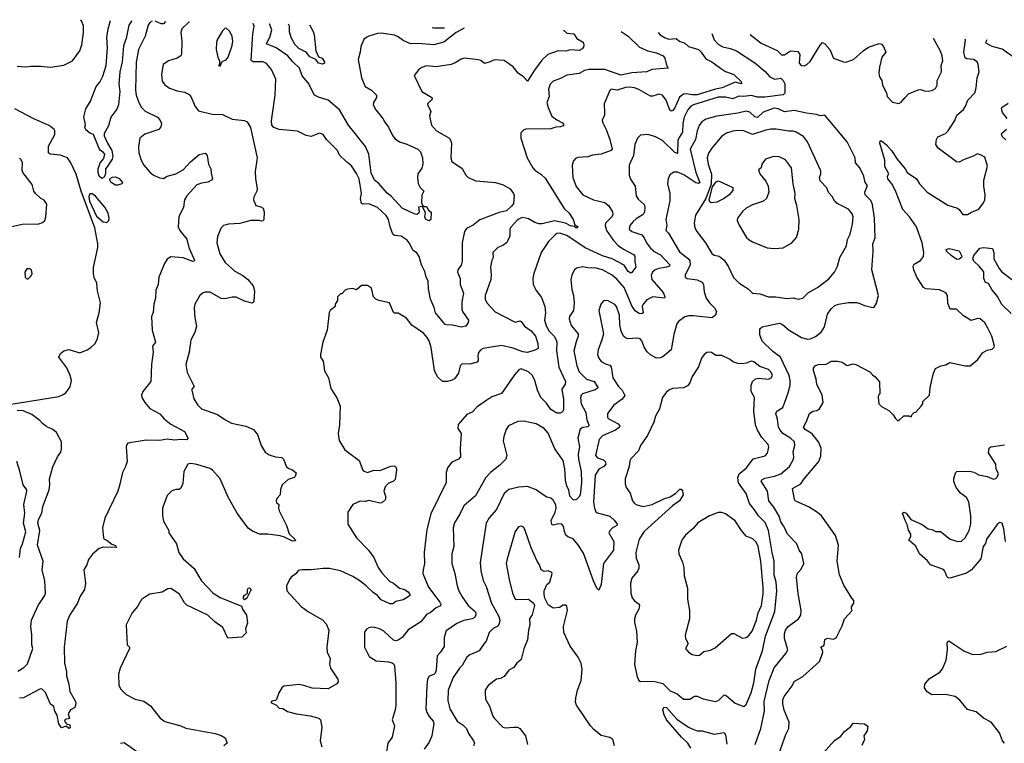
# Model space of a CAD drawing. Extents: x 1921360 to 2014538, y 768294 to 907744.
# Tile 411 of 412: x 2001036 to 2009043, y 900414 to 906299. Entities that reach past the tile are written whole.
import ezdxf

# ---------------------------------------------------------------- set-up
doc = ezdxf.new("R2010")
doc.units = 0

msp = doc.modelspace()

# ---------------------------------------------------------------- linework, layer by layer
at = {"layer": '0CON10XD'}
for points in [[(2001015, 905921.1), (2001084.4, 905915.6), (2001125, 905921.9), (2001205, 905922), (2001285, 905912), (2001395, 905930), (2001465.9, 905964.1), (2001523.8, 906045), (2001541.2, 906095), (2001554.2, 906195), (2001554.2, 906245), (2001540.8, 906285), (2001533.7, 906298.7)], [(2002113.6, 906286), (2002094.8, 906275.2), (2002081.2, 906255), (2002056, 906164), (2002002.7, 906055), (2001984.1, 905954.1), (2001978.2, 905725), (2001983.6, 905685), (2002004.3, 905625), (2002027.5, 905585), (2002055, 905556), (2002155.4, 905505.4), (2002176.2, 905485), (2002188.8, 905455), (2002183.9, 905426.1), (2002166.7, 905405), (2002053.2, 905366.8), (2002014, 905335), (2002001.4, 905265), (2002005.6, 905215), (2002024.4, 905155), (2002044.4, 905115), (2002095, 905058.1), (2002125, 905035.6), (2002175, 905012.2), (2002205, 905006.9), (2002235, 905026.5), (2002305, 905046.4), (2002365, 905077.8), (2002425, 905143.1), (2002495, 905202.5), (2002545, 905212.5), (2002560, 905195), (2002572, 905125), (2002591.2, 905085), (2002591.7, 905051.7), (2002602.5, 905005), (2002595, 904992.5), (2002565, 904976.2), (2002515, 904970.5), (2002475.4, 904954.6), (2002393.8, 904866.2), (2002375.4, 904834.6), (2002366.5, 904775), (2002330, 904695), (2002324.2, 904615), (2002338, 904585), (2002395.7, 904515), (2002412.5, 904445), (2002457.5, 904342.5), (2002455, 904334.2), (2002445, 904331.1), (2002365, 904362.7), (2002265, 904370), (2002235, 904350.8), (2002213.3, 904315), (2002168.2, 904205), (2002160.8, 904145), (2002141.7, 904098.3), (2002139.1, 904035), (2002127.3, 903985), (2002121.9, 903918.1), (2002107.5, 903885), (2002113.4, 903775), (2002139.2, 903675), (2002116, 903645), (2002121.8, 903595), (2002108.5, 903495), (2002103.1, 903355), (2002036.7, 903275), (2002025.7, 903245), (2002030, 903225), (2002052.5, 903185), (2002095, 903136.9), (2002175, 903093.6), (2002211.7, 903051.7), (2002265, 903009.4), (2002375, 902949.2), (2002406.4, 902893.6), (2002395, 902881.2), (2002345, 902886), (2002295, 902880.6), (2002235, 902886.7), (2002175, 902875.6), (2002065, 902880), (2001915, 902853.8), (2001906.2, 902845), (2001902.5, 902825), (2001908.6, 902705), (2001897.1, 902665), (2001871.9, 902615), (2001848.1, 902511.9), (2001832.5, 902465), (2001729.2, 902245), (2001710, 902165), (2001716.2, 902086.2), (2001723.3, 902075), (2001745, 902066.2), (2001784.2, 902034.2), (2001815, 902023.3), (2001822.5, 902007.5), (2001715, 902010), (2001682.3, 901997.7), (2001627.9, 901952.1), (2001595, 901908.8), (2001580.6, 901865), (2001558.1, 901825), (2001570.8, 901715), (2001562.5, 901665), (2001526, 901605), (2001505, 901552.5), (2001442.3, 901457.7), (2001423, 901407), (2001398, 901195), (2001400, 901065), (2001415.8, 900995.8), (2001416, 900964), (2001435.6, 900895), (2001444, 900834), (2001490, 900755), (2001493.3, 900735), (2001483.3, 900705), (2001450, 900685), (2001430, 900655), (2001440, 900615), (2001405, 900607.5), (2001400, 900595), (2001415, 900572.5), (2001443, 900563), (2001445, 900540), (2001435, 900533.3), (2001412.5, 900552.5), (2001375, 900538.8), (2001353.6, 900573.6), (2001341.5, 900641.5), (2001322.5, 900675), (2001312.5, 900712.5), (2001285, 900733.3), (2001245, 900826.7), (2001215, 900857.5), (2001200, 900855), (2001067.5, 900785), (2001035, 900780)], [(2001947.7, 906289.6), (2001945, 906287.9), (2001922, 906255), (2001901.1, 906145), (2001878.8, 906085), (2001868.2, 905955), (2001851.1, 905875), (2001841.1, 905775), (2001850.9, 905715), (2001839.1, 905605), (2001825, 905570), (2001777.1, 905505), (2001757.1, 905435), (2001723, 905373), (2001723.3, 905355), (2001749.5, 905295), (2001783.8, 905235), (2001794.3, 905185), (2001788, 905165), (2001746.9, 905103.1), (2001734, 905085), (2001732.5, 905045), (2001723, 905017), (2001705, 905007.1), (2001682.3, 905025), (2001672.5, 905055), (2001674.5, 905085), (2001689.4, 905135), (2001719.7, 905170.3), (2001728, 905205), (2001715, 905222.5), (2001693.6, 905233.6), (2001681.7, 905251.7), (2001635.5, 905365.5), (2001605, 905375.8), (2001574, 905404), (2001565.8, 905425), (2001570, 905445), (2001557.4, 905507.4), (2001573.9, 905575), (2001611.4, 905635), (2001658.8, 905755), (2001688.5, 905791.5), (2001711.3, 905838.7), (2001739.7, 905925), (2001750.4, 906070.4), (2001745.3, 906155), (2001755.3, 906225), (2001773.2, 906293.4)], [(2002415.6, 906279.3), (2002412.2, 906277.8), (2002355, 906223.8), (2002346.7, 906195), (2002353.5, 906125), (2002352, 906015), (2002345, 906003.8), (2002316.7, 905985), (2002245, 905964), (2002203.8, 905935), (2002189.2, 905855), (2002195, 905797.5), (2002215, 905768.8), (2002255, 905742.9), (2002315, 905721.4), (2002375, 905710), (2002415, 905690), (2002427.5, 905675), (2002461.9, 905591.9), (2002488.8, 905558.8), (2002601.1, 905531.1), (2002685, 905526.9), (2002765, 905490), (2002865, 905479.2), (2002885, 905468.8), (2002913.3, 905423.3), (2002966.9, 905175), (2002950, 905065), (2002952.6, 905007.4), (2002966.5, 904923.5), (2002964.4, 904905), (2002940, 904855), (2002938.1, 904835), (2002955, 904788.8), (2002997.5, 904777.5), (2003016.2, 904765), (2003024, 904735), (2003022.5, 904675), (2003016.4, 904663.6), (2003005, 904660), (2002985, 904666.2), (2002915, 904666.9), (2002825, 904640.5), (2002734.2, 904635.8), (2002692.5, 904625), (2002674.1, 904605.9), (2002643.8, 904535), (2002640, 904485), (2002662.9, 904395), (2002707.5, 904325), (2002785, 904253.1), (2002849.6, 904219.6), (2002887.6, 904187.6), (2002933.1, 904135), (2002946.5, 904095), (2002939.2, 904005), (2002925, 903993.1), (2002865, 904009.5), (2002795, 904043.3), (2002765, 904043.1), (2002705, 904027.8), (2002675, 904032.2), (2002585, 904083.8), (2002545, 904083.8), (2002522.5, 904075), (2002500, 904055), (2002461.2, 903985), (2002453.8, 903955), (2002460, 903875), (2002473.8, 903805), (2002460, 903755), (2002426.2, 903695), (2002414.2, 903595.8), (2002387.5, 903495), (2002398.3, 903428.3), (2002453.8, 903315), (2002436.7, 903295), (2002436, 903285), (2002451.2, 903215), (2002485, 903163.3), (2002515, 903133.8), (2002645, 903089.2), (2002705, 903047.1), (2002757.3, 903017.3), (2002875, 902993.1), (2002936.2, 902965), (2002970, 902925), (2003000.8, 902835), (2003033, 902783), (2003065, 902761.2), (2003115, 902743.8), (2003168.8, 902738.8), (2003180, 902725), (2003205, 902662.5), (2003225, 902647.5), (2003255, 902636.7), (2003283, 902613), (2003276.7, 902585), (2003267.5, 902575), (2003219.5, 902560.5), (2003170, 902515), (2003157, 902477), (2003153.8, 902435), (2003127.5, 902405), (2003122.5, 902385), (2003123, 902373), (2003142.5, 902355), (2003140, 902325), (2003145.9, 902305.9), (2003205.7, 902185), (2003227, 902117), (2003272.5, 902075), (2003278.3, 902061.7), (2003255, 902056.7), (2003190, 902090), (2003155, 902100.6), (2003055, 902114.4), (2002985, 902115.8), (2002928.8, 902138.8), (2002895, 902163.3), (2002805, 902284.4), (2002730.6, 902415), (2002665.4, 902565), (2002604.7, 902634.7), (2002585, 902649.4), (2002465, 902683.5), (2002425, 902688.6), (2002402.5, 902685), (2002371.2, 902625), (2002363, 902527), (2002345, 902490), (2002331.7, 902478.3), (2002305, 902477.5), (2002273, 902467), (2002235, 902430), (2002196.7, 902325), (2002196.7, 902265), (2002205, 902220), (2002247.5, 902145), (2002247.5, 902125), (2002310, 902035), (2002328.8, 901965), (2002365, 901913.8), (2002454.2, 901835), (2002484.6, 901784.6), (2002515, 901734.2), (2002608, 901635), (2002665, 901598.9), (2002838.8, 901528.8), (2002846.7, 901505), (2002881.2, 901455), (2002888.8, 901395), (2002872.5, 901345), (2002877, 901313), (2002843.6, 901276.4), (2002729.3, 901269.3), (2002686.7, 901355), (2002622.2, 901402.2), (2002565, 901456.9), (2002396.2, 901536.2), (2002377.1, 901557.1), (2002336.3, 901626.3), (2002265, 901672.5), (2002240.5, 901669.5), (2002195, 901642), (2002094.2, 901625.8), (2002057.5, 901605), (2002025, 901582.5), (2001994.1, 901525.9), (2001951.2, 901475), (2001901.7, 901378.3), (2001910, 901215), (2001930, 901195), (2001930, 901185), (2001853.3, 901025), (2001840, 900975), (2001843, 900883), (2001857.5, 900855), (2001901.2, 900811.2), (2001975, 900773.8), (2002045, 900756), (2002099.1, 900719.1), (2002177.9, 900617.9), (2002215, 900592.5), (2002345, 900557.3), (2002386.5, 900536.5), (2002625, 900493.3), (2002675, 900476.7), (2002707.7, 900457.7), (2002722.5, 900415), (2002696.4, 900393.6)], [(2002222.6, 906283.6), (2002205, 906265.5), (2002185, 906264.6), (2002137.1, 906285.4)], [(2005459.5, 906212.4), (2005485, 906189.2), (2005542.5, 906185), (2005566.7, 906145), (2005618.6, 906115), (2005624.4, 906095), (2005620.8, 906075), (2005609.1, 906060.9), (2005585, 906048.8), (2005515, 906052.9), (2005476.8, 906043.2), (2005415, 906045.6), (2005330.8, 906015), (2005281.3, 905968.7), (2005221.2, 905888.8), (2005165, 905800), (2005134, 905835), (2005088.8, 905865), (2005050, 905915), (2004975, 905966), (2004896.4, 905973.6), (2004855, 905953.3), (2004815, 905942.5), (2004785, 905966.7), (2004765, 905973.3), (2004655, 905985.7), (2004625, 905977.5), (2004577, 905947), (2004545, 905934.2), (2004423.9, 905916.1), (2004345, 905923.3), (2004305, 905910), (2004282.5, 905895), (2004243.3, 905845), (2004306.7, 905715), (2004386.7, 905665), (2004390, 905655), (2004385, 905647.5), (2004353.3, 905615), (2004355, 905600), (2004380, 905555), (2004368.8, 905515), (2004385, 905440), (2004425, 905393.8), (2004525, 905338), (2004535.8, 905325.8), (2004548, 905295), (2004542, 905175), (2004550, 905145), (2004635, 905087.5), (2004664.5, 905034.5), (2004682, 905015), (2004745, 904987.1), (2004905, 904974.5), (2004966.7, 904955), (2005024.2, 904924.2), (2005051.2, 904885), (2005058, 904865), (2005051.2, 904805), (2005035, 904781.2), (2004995, 904743.6), (2004935, 904729.5), (2004778, 904672), (2004723.4, 904626.6), (2004669.7, 904600.3), (2004654.3, 904575), (2004634.5, 904485), (2004635.5, 904335), (2004625, 904302), (2004599.3, 904265), (2004596.5, 904245), (2004618.2, 904195), (2004619.1, 904145), (2004645.6, 904074.4), (2004631.1, 904005), (2004631.5, 903945), (2004638.1, 903925), (2004686, 903855), (2004683.9, 903836.1), (2004665, 903807.5), (2004625, 903798.8), (2004555, 903815.8), (2004506.1, 903816.1), (2004495, 903821.2), (2004417.5, 903915), (2004407.6, 903957.6), (2004375.8, 904025.8), (2004360.5, 904110.5), (2004357.5, 904175), (2004341.2, 904205), (2004331.7, 904251.7), (2004304.2, 904304.2), (2004285, 904374), (2004265, 904402.9), (2004235, 904421.2), (2004204, 904485), (2004185.6, 904505.6), (2004138.3, 904538.3), (2004085, 904543.8), (2004070, 904555), (2004048.8, 904615), (2004036, 904675), (2004015, 904706.7), (2003945, 904772.5), (2003875, 904802.5), (2003825, 904798.1), (2003814.3, 904805), (2003806.7, 904845), (2003814.4, 904885), (2003795.5, 905005), (2003775, 905048.8), (2003735, 905110), (2003692.5, 905142.5), (2003637.6, 905197.6), (2003620, 905235), (2003531.2, 905325), (2003505, 905366), (2003475, 905376), (2003405, 905350), (2003365, 905357.5), (2003295, 905393.3), (2003145, 905406.7), (2003103, 905423), (2003085, 905440), (2003084, 905475), (2003114.4, 905685), (2003117.5, 905815), (2003084.4, 905895), (2003043.8, 905943.8), (2003015, 905956.4), (2002935, 905956.9), (2002917, 905967), (2002930.4, 906185), (2002941.5, 906245), (2002935, 906267.9)], [(2004651, 906230.2), (2004585, 906194), (2004485, 906117.1), (2004405, 906093.6), (2004275.8, 906104.2), (2004215, 906101.2), (2004155, 906128.2), (2004115, 906159.7), (2004085, 906173.9), (2003975, 906188.2), (2003945, 906186.9), (2003875, 906164), (2003853.3, 906155), (2003835, 906136.7), (2003809.5, 906080.5), (2003806, 906035), (2003788.6, 905975), (2003814.4, 905825), (2003845.7, 905755), (2003895.7, 905725.7), (2003937.5, 905685), (2003936.5, 905665), (2003913.1, 905625), (2003910.6, 905605), (2003933.1, 905565), (2003990, 905495), (2004004.4, 905465), (2004036, 905426), (2004067.4, 905357.4), (2004089.9, 905329.9), (2004125, 905305.5), (2004185, 905285.5), (2004274, 905245), (2004295.6, 905225), (2004312.5, 905175), (2004313.9, 905126.1), (2004305, 905092.5), (2004273.3, 905045), (2004270, 905015), (2004276.4, 904966.4), (2004292.5, 904935), (2004322.5, 904905), (2004307, 904873), (2004303, 904813), (2004311.7, 904791.7), (2004325, 904780), (2004345, 904780), (2004360.7, 904750.7), (2004382.7, 904732.7), (2004378.6, 904675), (2004365, 904662.5), (2004338.8, 904675), (2004331.2, 904695), (2004336.7, 904726.7), (2004318.3, 904768.3), (2004305, 904780), (2004280, 904775), (2004283.8, 904735), (2004278.1, 904721.9), (2004265, 904715.8), (2004245, 904718.9), (2004145, 904766.7), (2004060.6, 904860.6), (2004025, 904887.7), (2003957.2, 904967.2), (2003922.5, 904995), (2003895, 905054.4), (2003876.4, 905205), (2003848.2, 905268.2), (2003710.1, 905440.1), (2003636.6, 905565), (2003545, 905645.4), (2003465, 905668.1), (2003434.5, 905684.5), (2003380.6, 905785), (2003332.3, 905842.3), (2003310.5, 905905), (2003255, 905957.8), (2003217.5, 906005), (2003121.2, 906071.2), (2003042.8, 906102.8), (2003073.1, 906165), (2003085.4, 906215), (2003066.8, 906265)], [(2003391.8, 906257.9), (2003422.6, 906202.6), (2003430.6, 906175), (2003442.9, 906045), (2003466, 905996), (2003495.4, 905985.4), (2003515.8, 905955), (2003515.7, 905944.3), (2003497.7, 905937.7), (2003465.7, 905945.7), (2003443.8, 905973.8), (2003395, 905995.8), (2003365, 906034), (2003306, 906065), (2003275.6, 906095), (2003242.5, 906155), (2003230.6, 906200.6), (2003230, 906245), (2003220.6, 906261.6)], [(2002665, 905920), (2002681.7, 905958.3), (2002715, 905973.3), (2002732, 905995), (2002765, 906090), (2002769.4, 906125), (2002765, 906162.5), (2002745, 906202.5), (2002715, 906230), (2002705, 906227.5), (2002685, 906207.5), (2002645, 906140), (2002637.1, 906115), (2002634.4, 906055), (2002646.2, 905995), (2002660, 905965), (2002660, 905935), (2002652.5, 905925), (2002665, 905920)], [(2005926.4, 906202.1), (2005985, 906165.5), (2006075.9, 906075.9), (2006144.8, 906044.8), (2006215, 906028.5), (2006268.8, 906005), (2006281.2, 905985), (2006295, 905930), (2006310, 905905), (2006175.5, 905894.5), (2006135, 905873.8), (2006015, 905867.3), (2005925, 905848.8), (2005795, 905894.6), (2005665, 905893.6), (2005628.8, 905885), (2005585, 905860.5), (2005485, 905848.1), (2005435, 905820), (2005375, 905798.1), (2005350, 905775), (2005336.9, 905735), (2005341.9, 905675), (2005323.7, 905626.3), (2005334.3, 905585.7), (2005364.4, 905515), (2005403.3, 905483.3), (2005449.1, 905459.1), (2005460, 905445), (2005456.7, 905435), (2005435, 905427.5), (2005395, 905425.4), (2005355, 905410), (2005150.7, 905409.3), (2005135, 905402.5), (2005111.7, 905378.3), (2005110, 905335), (2005164.2, 905174.2), (2005208.8, 905095), (2005226, 905075), (2005275, 905043.3), (2005308.7, 905008.7), (2005462.6, 904762.6), (2005505, 904724.2), (2005535.8, 904675), (2005551.7, 904631.7), (2005576.7, 904615), (2005570, 904605), (2005560, 904605), (2005547.5, 904617.5), (2005515, 904621.5), (2005475.2, 904645.2), (2005385, 904661.7), (2005285, 904638.3), (2005258.3, 904638.3), (2005225, 904648.9), (2005175, 904678.8), (2005125, 904690.9), (2005085.7, 904675), (2005032.5, 904615), (2005021.4, 904595), (2005020.8, 904535), (2004996, 904485), (2004965, 904461.4), (2004924.4, 904445.6), (2004883.3, 904405), (2004886.7, 904365), (2004875.9, 904344.1), (2004864.3, 904285), (2004871.4, 904225), (2004868.6, 904185), (2004821.9, 904055), (2004821.9, 904025), (2004835, 903996.2), (2004903.1, 903923.1), (2005065, 903838.5), (2005105, 903848.5), (2005115, 903845.6), (2005142.5, 903805), (2005195, 903767.3), (2005229.7, 903725), (2005250, 903665), (2005253.3, 903625), (2005225, 903610), (2005166.5, 903593.5), (2005127, 903597), (2005048.7, 903628.7), (2004955, 903649.1), (2004804.7, 903625.3), (2004785, 903613.1), (2004768, 903592), (2004762, 903568), (2004763.5, 903526.5), (2004756.4, 903513.6), (2004696.1, 903496.1), (2004635, 903500), (2004617.5, 903485), (2004603.1, 903425), (2004572.4, 903377.6), (2004553.7, 903366.3), (2004513.7, 903356.3), (2004475, 903356.7), (2004434.5, 903395), (2004409.1, 903445), (2004381.7, 903631.7), (2004365, 903686.7), (2004349.2, 903715), (2004319.3, 903749.3), (2004223.8, 903815), (2004180.6, 903870.6), (2004115, 903911.2), (2004085, 903910.8), (2004075, 903916.2), (2004042.5, 903995), (2003956, 904016), (2003932.5, 904025), (2003913.8, 904045), (2003896.1, 904116.1), (2003865, 904137.5), (2003815, 904136.7), (2003775, 904102.5), (2003745, 904112.5), (2003703, 904107), (2003681.7, 904098.3), (2003655, 904070), (2003645, 904070), (2003620, 904045), (2003620, 904015), (2003600, 903985), (2003600, 903965), (2003560, 903935), (2003553, 903917), (2003537.5, 903775), (2003500, 903675), (2003482.5, 903575), (2003482.5, 903555), (2003503, 903523), (2003513.6, 903443.6), (2003546.4, 903386.4), (2003565, 903300), (2003615, 903222.5), (2003641.2, 903155), (2003635.8, 903004.2), (2003624.4, 902934.4), (2003635, 902877.5), (2003680.2, 902800.2), (2003796.7, 902715), (2003826.4, 902636.4), (2003836.1, 902626.1), (2003863.6, 902616.4), (2003915, 902634), (2003965, 902632), (2004053, 902667), (2004085, 902670), (2004097, 902657), (2004100, 902635), (2004089.5, 902560.5), (2004075, 902546.2), (2004033.2, 902526.8), (2004009.1, 902500.9), (2003998, 902465), (2004012, 902425), (2004011.2, 902405), (2004006.9, 902393.1), (2003981.2, 902368.8), (2003965, 902365.8), (2003875, 902388), (2003845, 902381.2), (2003805, 902384.3), (2003743.8, 902355), (2003703.9, 902293.9), (2003704.2, 902195), (2003774.7, 902084.7), (2003871.1, 901985), (2003914.5, 901924.5), (2003951.9, 901845), (2003980.6, 901800.6), (2004045, 901730.8), (2004075, 901715.7), (2004125, 901675.5), (2004165, 901665.3), (2004195.7, 901645.7), (2004208.9, 901625), (2004208.6, 901615), (2004196, 901605), (2004155, 901580.8), (2004095, 901566.2), (2004070.5, 901549.5), (2004045, 901548.6), (2003975, 901581.5), (2003945.7, 901615.7), (2003909.9, 901639.9), (2003853.3, 901695), (2003800.8, 901735), (2003745, 901769.5), (2003644.5, 901815.5), (2003555, 901834.5), (2003505, 901835.5), (2003405, 901824.5), (2003334.2, 901825.8), (2003301.7, 901818.3), (2003283.3, 901795), (2003243.3, 901765), (2003230, 901745), (2003206.7, 901695), (2003208.8, 901655), (2003325, 901525.8), (2003383.8, 901483.8), (2003498.3, 901418.3), (2003529.2, 901385), (2003550, 901335), (2003534.3, 901195.7), (2003535.8, 901155.8), (2003560, 901105), (2003556.4, 901056.4), (2003563.8, 901025), (2003624, 900935), (2003625.8, 900915), (2003615, 900896.7), (2003545, 900856.2), (2003415, 900861.4), (2003347.5, 900885), (2003305, 900891.4), (2003185, 900878.8), (2003167.5, 900865), (2003142.5, 900825), (2003125, 900770), (2003117, 900763), (2003085, 900756.7), (2003077.5, 900745), (2003123.3, 900723.3), (2003145, 900700), (2003175.9, 900695.9), (2003213, 900673), (2003287.3, 900652.7), (2003398.3, 900638.3), (2003467.7, 900617.7), (2003483.3, 900605), (2003493.8, 900545), (2003480, 900435), (2003493.3, 900385)], [(2006227.1, 906195.5), (2006245, 906175.6), (2006285, 906150.9), (2006315, 906141.2), (2006375, 906144.5), (2006405, 906121.2), (2006441.8, 906111.8), (2006475, 906080.8), (2006555, 906056.1), (2006578.5, 906035), (2006615, 905979.5), (2006665, 905956.2), (2006734.7, 905904.7), (2006775, 905876.7), (2006843.3, 905853.3), (2006903.8, 905795), (2006905, 905777.5), (2006855, 905790.4), (2006749.4, 905745), (2006695, 905734.2), (2006545, 905688.5), (2006505, 905686.5), (2006455, 905696.5), (2006435, 905693.1), (2006402.2, 905667.7), (2006365, 905582.9), (2006345, 905557.1), (2006335, 905554.2), (2006322.3, 905562.3), (2006293.1, 905645), (2006264.2, 905685), (2006235, 905692.2), (2006185, 905675.5), (2006165, 905675.5), (2006070.9, 905730.9), (2006035, 905744.5), (2005995, 905750), (2005962.6, 905747.4), (2005895, 905725.6), (2005846.2, 905733.8), (2005835, 905723.3), (2005790, 905615), (2005791.7, 905538.3), (2005790.5, 905519.5), (2005774, 905485), (2005774.2, 905465), (2005806.4, 905405), (2005836.4, 905325), (2005854.3, 905245), (2005846, 905234), (2005765, 905206.4), (2005695, 905196.9), (2005655, 905182.9), (2005575, 905178), (2005555, 905170), (2005538.8, 905151.2), (2005528.6, 905115), (2005533.1, 905015), (2005561.4, 904941.4), (2005614.7, 904874.7), (2005702.6, 904832.6), (2005795, 904811.1), (2005826, 904786), (2005855.6, 904735), (2005858.9, 904715), (2005851.9, 904695), (2005801.1, 904645), (2005796.7, 904625), (2005807.9, 904585), (2005865, 904503.8), (2005902.5, 904462.5), (2005945, 904431.8), (2006028, 904388), (2006039.4, 904375), (2006037.8, 904335), (2006045.9, 904285), (2006015, 904242), (2006005, 904237.5), (2005985, 904251.4), (2005951.7, 904301.7), (2005854.8, 904354.8), (2005775, 904379.2), (2005635, 904443.4), (2005485, 904544), (2005427.9, 904562.1), (2005405, 904560), (2005389.8, 904550.2), (2005336.3, 904493.7), (2005275.6, 904405), (2005216.9, 904235), (2005209.4, 904195), (2005212.5, 904145), (2005235.5, 904095.5), (2005280.3, 904040.3), (2005305.6, 903965), (2005311.9, 903915), (2005304.4, 903855), (2005318.2, 903808.2), (2005340.5, 903765), (2005382.5, 903725), (2005398.8, 903695), (2005403.8, 903675), (2005400.3, 903605), (2005421.7, 903471.7), (2005474.4, 903355), (2005471.4, 903335), (2005444.6, 903295), (2005459.3, 903209.3), (2005457.5, 903125), (2005451.2, 903108.8), (2005431.3, 903098.7), (2005405, 903099.5), (2005355, 903127.5), (2005319.4, 903179.4), (2005272.9, 903225), (2005247.2, 903287.2), (2005225, 903365.8), (2005205, 903405.7), (2005175, 903434.4), (2005115, 903460.6), (2005095, 903450), (2005060.7, 903409.3), (2004955, 903260), (2004875, 903232), (2004835, 903204), (2004755, 903151.2), (2004715, 903106.2), (2004671.2, 903088.8), (2004603, 903007), (2004600, 902975), (2004626.4, 902933.6), (2004617.3, 902812.7), (2004622, 902745), (2004604.2, 902725.8), (2004549.7, 902700.3), (2004516, 902655), (2004504, 902615), (2004504.2, 902535), (2004380.6, 902279.4), (2004347, 902153), (2004324, 901965), (2004327.1, 901875), (2004315.7, 901825), (2004315.6, 901795), (2004360.9, 901685), (2004453, 901563), (2004461.9, 901545), (2004457.5, 901532.5), (2004423.3, 901516.7), (2004375, 901475.7), (2004347, 901463), (2004297.1, 901402.9), (2004194.5, 901335.5), (2004146.6, 901273.4), (2004115, 901252), (2004095, 901248), (2004075, 901252), (2003996.2, 901325), (2003962.5, 901345), (2003925, 901356.2), (2003895, 901358.8), (2003875, 901353.3), (2003855, 901342.5), (2003841.2, 901318.8), (2003841.2, 901195), (2003878.8, 901118.8), (2003935, 901084.2), (2004036.1, 901076.1), (2004065, 901067.5), (2004078.3, 901058.3), (2004083.8, 901043.8), (2004094.2, 900905), (2004095.7, 900725), (2004090, 900685), (2004064.3, 900605), (2004084.2, 900555), (2004064, 900465), (2004030.8, 900415), (2004018, 900345)], [(2006664.6, 906185.9), (2006684.4, 906135), (2006718.1, 906098.1), (2006755, 906078.5), (2006815, 906065.4), (2006866, 906045), (2007015, 905948.5), (2007097.2, 905877.2), (2007135.6, 905835), (2007175.5, 905814.5), (2007225, 905823.1), (2007245, 905803.1), (2007257.5, 905777.5), (2007259.1, 905749.1), (2007257.5, 905702.5), (2007245, 905688.5), (2007095, 905669.1), (2007035, 905669.6), (2006985, 905682.9), (2006925, 905674.1), (2006885, 905676.4), (2006835, 905655.3), (2006775, 905669.8), (2006715, 905668.6), (2006515, 905606.9), (2006493.6, 905595), (2006469.3, 905565), (2006439.2, 905505), (2006429.7, 905455), (2006427.5, 905385), (2006398.3, 905341.7), (2006388.6, 905315), (2006385, 905210), (2006365, 905218.5), (2006264.3, 905315), (2006207, 905347), (2006145.8, 905364.2), (2006085, 905360), (2006059.2, 905335), (2006037.5, 905285), (2006026.3, 905193.7), (2005991.9, 905115), (2005991.9, 905035), (2006002.6, 905002.6), (2006041.9, 904945), (2006049.4, 904865), (2006065, 904840), (2006114.3, 904795), (2006121.1, 904775), (2006116.2, 904735), (2006105.5, 904715), (2006049.9, 904680.1), (2006022.5, 904655), (2005997.8, 904625), (2005991.9, 904595), (2006013.8, 904575), (2006095, 904548.9), (2006113.5, 904525), (2006133, 904483), (2006165, 904441.1), (2006202.1, 904412.1), (2006247.8, 904387.8), (2006324.2, 904305), (2006320, 904295), (2006295, 904285.5), (2006235, 904276.1), (2006205, 904264.5), (2006182.2, 904245), (2006170.2, 904219.8), (2006176.4, 904185), (2006270, 904080), (2006283.6, 904046.4), (2006280, 904035), (2006185, 904045.7), (2006135, 904020), (2006105.8, 903985), (2006098.1, 903965), (2006105.7, 903914.3), (2006095, 903907.5), (2006075, 903909.1), (2006045, 903927.9), (2006016.2, 903965), (2005950.4, 904120.4), (2005895.4, 904185), (2005855, 904220), (2005775, 904264.7), (2005725, 904276.8), (2005655, 904280), (2005615, 904288.6), (2005565, 904278.8), (2005548.8, 904265), (2005526.2, 904225), (2005519.2, 904185), (2005525.6, 904105), (2005539.5, 904055), (2005545.6, 903995), (2005538.6, 903935), (2005508.1, 903885), (2005503.5, 903865), (2005521.4, 903811.4), (2005576.7, 903745), (2005578.5, 903725), (2005561.1, 903678.9), (2005542.1, 903605), (2005567.3, 903485), (2005585.4, 903435), (2005645, 903374.6), (2005707.8, 903355), (2005741.1, 903305), (2005715, 903288.1), (2005614, 903255), (2005601.9, 903245), (2005596.4, 903225), (2005601.8, 903175), (2005639.6, 903105), (2005649.1, 903045), (2005665.5, 903004.5), (2005664.2, 902995), (2005655, 902988.9), (2005615, 902981.5), (2005595, 902967.5), (2005576, 902895), (2005589.2, 902825), (2005578.3, 902765), (2005579.3, 902725), (2005602.5, 902625), (2005604.2, 902535), (2005593.1, 902435), (2005583.5, 902415), (2005565, 902397.8), (2005545, 902392.5), (2005535, 902397.1), (2005509.5, 902425), (2005502.2, 902475), (2005485.3, 902505.3), (2005475.3, 902555), (2005469.7, 902645), (2005455.7, 902715), (2005388.4, 902808.4), (2005335, 902935.6), (2005300, 902975), (2005235, 903010.8), (2005134.5, 903034.5), (2005088.3, 903031.7), (2005010.8, 902995), (2004992.8, 902967.2), (2004972, 902908), (2004967.1, 902875), (2004997.5, 902755), (2004990, 902725), (2004941.2, 902675), (2004865, 902615.8), (2004827.1, 902575), (2004743, 902427), (2004648, 902345), (2004616.1, 902276.1), (2004573.1, 902206.9), (2004560.5, 902165), (2004566.7, 902015), (2004551.5, 901955), (2004548.9, 901875), (2004575.6, 901795), (2004592.5, 901695), (2004605.8, 901655), (2004632.9, 901605), (2004682.1, 901535), (2004739.6, 901485), (2004746.2, 901475), (2004746.7, 901455), (2004735, 901437.1), (2004714.7, 901425.3), (2004647.4, 901412.6), (2004591.1, 901388.9), (2004505, 901330), (2004487.1, 901275), (2004488.3, 901201.7), (2004458.6, 901155), (2004430.4, 901125), (2004422.2, 901007.8), (2004415.4, 900984.6), (2004405, 900973.8), (2004365, 900960), (2004353.3, 900936.7), (2004345.6, 900885), (2004340.9, 900750.9), (2004339.4, 900695), (2004345.6, 900665), (2004365, 900630.8), (2004398.6, 900595), (2004404.4, 900575), (2004387.1, 900475), (2004365, 900423.3), (2004324, 900365)], [(2004391.2, 906235.9), (2004405, 906232.5), (2004491.3, 906233.7)], [(2006975.7, 906179.1), (2007065, 906106.5), (2007195, 906047.8), (2007232.6, 906012.6), (2007255, 906012.7), (2007305, 906044.2), (2007365, 906041.2), (2007380, 906015), (2007374.4, 905944.4), (2007392.5, 905925), (2007415, 905924.3), (2007438, 905935), (2007465, 905959.2), (2007545, 906091.2), (2007565, 906113.8), (2007585, 906102.5), (2007624.4, 906055), (2007655.5, 905985.5), (2007735, 905955.6), (2007755, 905953.3), (2007816, 905974), (2007895, 906044.2), (2007940, 906075), (2008025, 906106.2), (2008045, 906100), (2008060.7, 906080.7), (2008078.8, 906035), (2008048, 905995), (2008027.3, 905912.7), (2008022.5, 905865), (2008029.2, 905835), (2008046.2, 905805), (2008052.5, 905765), (2008084, 905705), (2008090, 905675), (2008135, 905628), (2008185, 905618), (2008205, 905626.7), (2008236.2, 905665), (2008264.3, 905695.7), (2008341.7, 905728.3), (2008365, 905730.8), (2008395, 905720), (2008425, 905718), (2008455, 905724), (2008485, 905740), (2008496.2, 905765), (2008496.7, 905805), (2008532.5, 905875), (2008530, 905925), (2008542.5, 905965), (2008539.2, 906005), (2008525, 906042.5), (2008466.4, 906146.3)], [(2008104, 905045), (2008070.6, 905105), (2008071.2, 905155), (2008030, 905295), (2008035, 905312.5), (2008045, 905312.5), (2008085, 905281.2), (2008125, 905236), (2008173.3, 905163.3), (2008238.1, 905085), (2008254.3, 905055), (2008329.2, 905005), (2008354.4, 904964.4), (2008415, 904896.9), (2008585, 904790.8), (2008662.5, 904765), (2008676.7, 904755), (2008705, 904713.3), (2008745, 904713.8), (2008775.7, 904734.3), (2008835, 904758.8), (2008875, 904808), (2008885, 904832.5), (2008888.1, 904875), (2008876.9, 904945), (2008876.9, 904995), (2008907.8, 905107.8), (2008885, 905180), (2008855.7, 905195.7), (2008825, 905208.8), (2008785, 905186), (2008717, 905163), (2008675, 905140), (2008655, 905142), (2008505, 905253.3), (2008486.7, 905285), (2008491.2, 905325), (2008503.3, 905345), (2008565, 905374), (2008585.6, 905394.4), (2008640, 905480), (2008656.7, 905523.3), (2008710.5, 905569.5), (2008728.2, 905595), (2008746.9, 905645), (2008804.2, 905705), (2008815.8, 905745), (2008822, 905825), (2008838.8, 905875), (2008832, 905935), (2008823.8, 905955), (2008792.5, 905975), (2008739.1, 905979.1), (2008725, 905989.2), (2008714.7, 906035), (2008726.8, 906135), (2008726.4, 906140.6)], [(2009119.5, 905995), (2009025, 906060.3), (2008945, 906082), (2008898.6, 906105), (2008894.2, 906115), (2008902.7, 906136.7)], [(2009067.5, 905495), (2009029.2, 905545), (2009020, 905575), (2009023.3, 905585), (2009075, 905620)], [(2000965, 903171.1), (2001355, 903234.6), (2001390.5, 903249.5), (2001410, 903265), (2001445, 903312), (2001457.1, 903365), (2001446.4, 903406.4), (2001418.3, 903468.3), (2001354.4, 903554.4), (2001368.5, 903585), (2001395, 903606.7), (2001435, 903616.9), (2001525, 903590.6), (2001585, 903614.3), (2001615, 903632.5), (2001648.6, 903665), (2001668.1, 903705), (2001678.8, 903755), (2001660.8, 903835), (2001682.5, 903915), (2001692.7, 903995), (2001667.5, 904095), (2001662.7, 904155), (2001641.5, 904201.5), (2001635.5, 904235), (2001637.2, 904282.8), (2001670.5, 904445), (2001670, 904475), (2001645.8, 904605.8), (2001536.8, 904905), (2001495, 905042), (2001451.1, 905135), (2001423.3, 905175), (2001365.9, 905195.9), (2001282.5, 905205), (2001270.8, 905215), (2001269.7, 905270.3), (2001320.8, 905365), (2001321.2, 905395), (2001315, 905406.7), (2001275, 905439.2), (2001155, 905490.9), (2000995, 905574.5)], [(2007016.1, 900405), (2007062.1, 900535), (2007092.7, 900675), (2007091.3, 900755), (2007132.1, 900925), (2007173, 901027), (2007266.7, 901145), (2007281.5, 901175), (2007256.7, 901265), (2007254.4, 901305), (2007262.7, 901335), (2007285, 901363.1), (2007369.2, 901425), (2007388.6, 901455), (2007390, 901495), (2007366.6, 901633.4), (2007352.9, 901765), (2007361.7, 901798.3), (2007390.5, 901829.5), (2007412.5, 901875), (2007396.2, 901955), (2007375.8, 901985.8), (2007356.9, 902036.9), (2007280, 902115), (2007252.9, 902175), (2007226.9, 902215), (2007212, 902262), (2007168.8, 902335), (2007127.1, 902385), (2007117.6, 902465), (2007065.5, 902545), (2007072.4, 902557.6), (2007095, 902570.6), (2007173.7, 902586.3), (2007225.6, 902605), (2007295.6, 902665), (2007328.1, 902725), (2007331.9, 902745), (2007327.1, 902785), (2007340.8, 902835), (2007335.7, 902865), (2007305.7, 902895), (2007243.1, 902933.1), (2007220.1, 902960.1), (2007208, 902985), (2007199.7, 903049.7), (2007186.4, 903095), (2007194.1, 903115.9), (2007242.2, 903145), (2007257.1, 903187.1), (2007283.9, 903256.1), (2007300.9, 903325), (2007301.8, 903365), (2007294.6, 903405), (2007223.8, 903555), (2007160.7, 903600.7), (2007073.9, 903685), (2007053.8, 903735), (2007055, 903785.8), (2007075, 903799.6), (2007215, 903830), (2007239.2, 903819.2), (2007295, 903774.7), (2007395, 903714.5), (2007441.7, 903701.7), (2007466, 903704), (2007508.6, 903721.4), (2007555, 903758), (2007580.3, 903799.7), (2007604.8, 903905.2), (2007635, 903946.5), (2007665, 903973.8), (2007693.7, 903986.4), (2007775, 903999.6), (2007845, 903999.5), (2007868.8, 903991.2), (2007905, 903974.4), (2007973, 903957), (2007985, 903960), (2008005, 903992.5), (2008020, 904055), (2007966.2, 904265), (2007978, 904415), (2007974.2, 904475), (2007992, 904525), (2007988.6, 904685), (2007971.5, 904795), (2007957.2, 904827.2), (2007911.1, 904875), (2007910, 904895), (2007930.5, 904950.5), (2007912.2, 904975), (2007900.8, 905025), (2007869.5, 905095), (2007832.9, 905135), (2007829.5, 905175), (2007766.2, 905305), (2007585, 905522.5), (2007545, 905516), (2007515, 905526.9), (2007435, 905537.3), (2007335, 905560), (2007255, 905549.1), (2007205, 905573.8), (2007170.5, 905579.5), (2007082.4, 905547.6), (2007035, 905504.6), (2007015, 905508.5), (2006975, 905547.1), (2006945, 905553.8), (2006875, 905537.2), (2006705.3, 905514.7), (2006615, 905489.5), (2006582.4, 905467.6), (2006561.9, 905438.1), (2006545.4, 905395), (2006531.1, 905325), (2006489.2, 905245), (2006534.8, 905054.8), (2006566.7, 904975), (2006555, 904967.8), (2006535, 904972.3), (2006436.5, 905036.5), (2006385, 905058.5), (2006355, 905058.6), (2006323.6, 905036.4), (2006309.2, 905005), (2006303.2, 904963.2), (2006323.1, 904885), (2006321.8, 904825), (2006291.9, 904675), (2006298.5, 904625), (2006290, 904585), (2006312.2, 904562.2), (2006401.9, 904411.9), (2006474.5, 904355), (2006486.6, 904336.6), (2006487.2, 904302.8), (2006447.1, 904225), (2006446.7, 904205), (2006463.9, 904193.9), (2006545, 904184.4), (2006586.9, 904165), (2006597.8, 904145), (2006601.1, 904085), (2006618.1, 904035), (2006645.8, 903995), (2006686.4, 903956.4), (2006703.8, 903925), (2006693.8, 903895), (2006665.5, 903874.5), (2006515, 903889.7), (2006475, 903889.6), (2006445, 903882.2), (2006393.8, 903845), (2006380, 903825), (2006355, 903737.5), (2006332.9, 903615), (2006265, 903557.5), (2006245, 903547.5), (2006215, 903545.8), (2006165, 903574), (2006138.3, 903598.3), (2006114, 903635), (2006095, 903687.5), (2006082.3, 903702.3), (2006055, 903709.2), (2005985, 903704.2), (2005965, 903709.2), (2005945, 903724.2), (2005927.5, 903765), (2005917.2, 903817.2), (2005913.3, 903895), (2005890, 903965), (2005875, 903981.4), (2005815, 904014), (2005785, 904012), (2005760.8, 903985), (2005746.9, 903935), (2005783.1, 903745), (2005771.1, 903695), (2005739.4, 903615), (2005734.5, 903575.5), (2005745, 903546.2), (2005765, 903518.8), (2005798.9, 903498.9), (2005835, 903488), (2005846.7, 903476.7), (2005858.5, 903385), (2005905, 903316.7), (2005935.5, 903285), (2005957.3, 903242.7), (2005936.2, 903213.8), (2005867.4, 903162.6), (2005816.7, 903095), (2005816, 903065), (2005821.2, 903055), (2005903.3, 903013.3), (2005915.5, 902995.5), (2005913.1, 902985), (2005880.1, 902959.9), (2005774.2, 902915), (2005748.5, 902885), (2005718.9, 902755), (2005735, 902736.7), (2005785, 902719.5), (2005798.2, 902705), (2005801.8, 902685), (2005785.7, 902665), (2005745, 902642.5), (2005716, 902595), (2005703.2, 902375), (2005711.2, 902325), (2005725, 902291.9), (2005835, 902260.4), (2005873.3, 902225), (2005893.8, 902195), (2005893.3, 902185), (2005855, 902164.2), (2005831.2, 902138.8), (2005828.1, 902125), (2005866.7, 902055), (2005865.9, 901985), (2005784.3, 901875), (2005763.8, 901706.2), (2005745, 901660), (2005730, 901675), (2005701.4, 901735), (2005619.8, 901959.8), (2005575, 902031.2), (2005537, 902077), (2005492.9, 902092.9), (2005477.2, 902107.2), (2005465.5, 902135.5), (2005458.3, 902178.3), (2005446, 902195), (2005415, 902199.5), (2005375, 902188), (2005363.3, 902193.3), (2005358.9, 902225), (2005390.5, 902295), (2005398.5, 902325), (2005395, 902353.3), (2005375, 902391.2), (2005355, 902406.7), (2005322.5, 902415), (2005293.3, 902435), (2005235.5, 902475.5), (2005165, 902503.3), (2005095, 902496.7), (2005015, 902476.9), (2004975, 902445.8), (2004914, 902316), (2004855, 902247.5), (2004829.4, 902205), (2004779.4, 901885), (2004785.5, 901815.5), (2004805, 901736.7), (2004828.1, 901688.1), (2004871.5, 901555), (2004931.6, 901445), (2004939.3, 901415), (2004934.7, 901385.3), (2004925, 901367.1), (2004885, 901348.6), (2004853.3, 901315), (2004828.6, 901245), (2004814.2, 901225), (2004771.8, 901165), (2004695.3, 901134.7), (2004673.3, 901115), (2004635, 901047.5), (2004611.9, 901025), (2004561.5, 900948.5), (2004519.5, 900845), (2004518.3, 900758.3), (2004534.7, 900694.7), (2004594.4, 900595), (2004642.4, 900562.4), (2004668.6, 900535), (2004685.6, 900495), (2004727.1, 900435), (2004734.4, 900415), (2004726.9, 900393.1)], [(2007366.1, 904026.1), (2007405, 904034), (2007450.9, 904079.1), (2007525, 904120), (2007615, 904190), (2007662.5, 904245), (2007685.6, 904295), (2007704.6, 904365.4), (2007760.5, 904459.5), (2007769.3, 904510.7), (2007790, 904555), (2007808.5, 904635), (2007813.6, 904695), (2007805, 904720.8), (2007775, 904756.7), (2007685, 904804.3), (2007663.3, 904823.3), (2007645, 904857.5), (2007614.3, 904894.3), (2007600.3, 904930.3), (2007545, 904988.8), (2007539.2, 905015), (2007551.2, 905045), (2007550.5, 905070.5), (2007442.2, 905305), (2007409.3, 905349.3), (2007345, 905387.8), (2007325, 905393.5), (2007291.7, 905391.7), (2007187.3, 905407.3), (2007145, 905407.5), (2007105, 905401.5), (2006995, 905365.4), (2006925, 905395.4), (2006875, 905398.9), (2006835, 905392.7), (2006784.1, 905375.9), (2006742.1, 905347.9), (2006664.5, 905255), (2006637.8, 905212.2), (2006625.5, 905174.5), (2006633.6, 905125), (2006661.9, 905041.9), (2006658.7, 904961.3), (2006614.6, 904845), (2006530.9, 904709.1), (2006522, 904645), (2006525.8, 904605), (2006541.4, 904575), (2006612.5, 904485), (2006665, 904396.2), (2006685, 904384.3), (2006725, 904375.6), (2006765, 904342.5), (2006797.5, 904295), (2006842.1, 904202.1), (2006885, 904158.8), (2006959.1, 904109.1), (2006995, 904073.8), (2007055, 904070), (2007125, 904044), (2007185, 904046), (2007275, 904031.4), (2007325, 904038), (2007366.1, 904026.1)], [(2009055, 905320.9), (2009029.5, 905345), (2009019.5, 905365), (2009023.3, 905375), (2009061, 905409)], [(2000915, 904602.7), (2001055, 904634.6), (2001191.4, 904638.6), (2001220.9, 904649.1), (2001239.2, 904665), (2001247.5, 904695), (2001257.7, 904797.7), (2001235, 904830), (2001205, 904846), (2001165, 904886), (2001151.9, 904905), (2001137.4, 904957.4), (2001061.4, 905055), (2001054.4, 905075), (2001057.5, 905135), (2001048.3, 905158.3), (2001035, 905172.5)], [(2007175, 904438), (2007245, 904444), (2007316.7, 904485), (2007352.7, 904527.3), (2007371.4, 904595), (2007374.4, 904675), (2007357.2, 904787.2), (2007341.1, 904845), (2007342.1, 904885), (2007326.2, 904965), (2007314, 905095), (2007265, 905158), (2007212.3, 905182.3), (2007165, 905186), (2007100, 905165), (2007071.2, 905125), (2007066.7, 905095), (2007043.6, 905076.4), (2007054, 905045), (2007105, 904986.7), (2007124, 904945), (2007128, 904895), (2007108.8, 904845), (2007085, 904822), (2006995, 904794.2), (2006945, 904766), (2006915, 904740), (2006874, 904685), (2006871.4, 904665), (2006886.6, 904626.6), (2006947.1, 904527.1), (2006967.4, 904507.4), (2006995, 904492.5), (2007115, 904444.2), (2007175, 904438)], [(2007212.9, 900335), (2007265.6, 900484.4), (2007290.8, 900535), (2007294.3, 900585), (2007254, 900684), (2007243.4, 900735), (2007242.4, 900767.6), (2007253.3, 900795), (2007318, 900882), (2007335, 900916), (2007405, 900958), (2007540, 901080), (2007568.3, 901151.7), (2007565, 901172.5), (2007550, 901195), (2007578.3, 901211.7), (2007585, 901257.5), (2007605, 901268.8), (2007655, 901260), (2007675, 901272.5), (2007725, 901370), (2007742.5, 901425), (2007807, 901493), (2007800, 901505), (2007800, 901525), (2007820, 901555), (2007820, 901575), (2007803, 901593), (2007739.1, 901699.1), (2007701.9, 901785), (2007684.4, 901895), (2007695.7, 902025), (2007671.4, 902105), (2007555.6, 902265), (2007525, 902292.2), (2007455, 902335.4), (2007342, 902385), (2007335.7, 902395.7), (2007321.2, 902485), (2007389.2, 902525), (2007415.6, 902565), (2007535.5, 902704.5), (2007550.8, 902749.2), (2007552.9, 902815), (2007532.5, 902865), (2007480.7, 902930.7), (2007425, 902965.7), (2007409.2, 902985), (2007432.5, 903025), (2007460, 903095), (2007485, 903114.4), (2007518.3, 903121.7), (2007541.2, 903135), (2007569.2, 903185), (2007563.1, 903245), (2007518.6, 903335), (2007514.4, 903375), (2007491.2, 903445), (2007492.5, 903465), (2007505, 903482.5), (2007530, 903495), (2007595, 903496.2), (2007637, 903523), (2007690.5, 903520.5), (2007725, 903512.5), (2007765, 903486.7), (2007815, 903498.8), (2007835.9, 903495.9), (2007950, 903435), (2007970.3, 903410.3), (2007993.9, 903393.9), (2008027, 903353), (2008030, 903255), (2008020, 903245), (2008017.5, 903225), (2008023.9, 903173.9), (2008043.9, 903153.9), (2008105, 903120), (2008140, 903085), (2008157.5, 903055), (2008175, 903040), (2008185, 903040), (2008225, 903077.5), (2008267.5, 903077.5), (2008285, 903070), (2008290, 903085), (2008310, 903105), (2008325, 903107.5), (2008366.7, 903155), (2008380, 903175), (2008380, 903195), (2008436.1, 903243.9), (2008440, 903305), (2008450.6, 903355), (2008468.1, 903425), (2008485, 903462.5), (2008526.1, 903483.9), (2008567.7, 903492.3), (2008599.5, 903510.5), (2008725, 903484), (2008765, 903484), (2008827.5, 903535), (2008865, 903590), (2008905, 903610), (2008945, 903620), (2008960, 903635), (2008962.5, 903645), (2008941.2, 903725), (2008909.7, 903789.7), (2008885, 903833.3), (2008847.5, 903865), (2008825, 903868.8), (2008775, 903853.3), (2008711.7, 903891.7), (2008653.6, 903943.6), (2008604.1, 903944.1), (2008584.5, 903994.5), (2008581.1, 904055), (2008568, 904078), (2008515, 904103.1), (2008405, 904110), (2008385, 904121.2), (2008371.3, 904141.3), (2008332.5, 904205), (2008306.9, 904265), (2008302.9, 904295), (2008310.5, 904309.5), (2008360.5, 904339.5), (2008385, 904373.3), (2008389.6, 904405), (2008375, 904483.8), (2008330.4, 904615), (2008272.8, 904695), (2008218.6, 904755), (2008158, 904908), (2008127.8, 904965), (2008095.8, 905005), (2008093.8, 905025), (2008104, 905045)], [(2001815, 904952.5), (2001780, 904975), (2001769.2, 904995), (2001772.2, 905007.8), (2001791.7, 905018.3), (2001815, 905020.8), (2001845, 905007.1), (2001871.2, 904975), (2001865.7, 904964.3), (2001835, 904954.2), (2001815, 904952.5)], [(2006659.7, 904809.7), (2006647.9, 904817.9), (2006642.5, 904835), (2006671.1, 904938.9), (2006699.5, 904980.5), (2006715, 904989.2), (2006725, 904986.8), (2006836.7, 904935), (2006835, 904910.8), (2006805, 904875.6), (2006765, 904843.9), (2006705, 904814.8), (2006659.7, 904809.7)], [(2001745, 904649.2), (2001761.2, 904665), (2001764, 904685), (2001754.2, 904725), (2001727.1, 904775), (2001653.5, 904863.5), (2001625, 904883.5), (2001606.7, 904883.3), (2001598.5, 904861.5), (2001602.5, 904822.5), (2001661.2, 904701.2), (2001715, 904654.3), (2001745, 904649.2)], [(2008658.3, 904348.3), (2008611.2, 904381.2), (2008573.3, 904415), (2008571.2, 904428.8), (2008595, 904437.5), (2008675, 904420), (2008698.5, 904375), (2008695, 904363.8), (2008675, 904350), (2008658.3, 904348.3)], [(2009098.3, 903908.3), (2009022.8, 903982.8), (2008988.4, 904048.4), (2008942.2, 904105), (2008915, 904152.5), (2008891.7, 904161.7), (2008877.5, 904195), (2008877.7, 904247.7), (2008838.6, 904295), (2008795, 904334.3), (2008787.9, 904355), (2008795, 904380), (2008845, 904440), (2008875, 904446.2), (2008948.3, 904438.3), (2008959.2, 904405), (2008957.5, 904355), (2009001.5, 904275), (2009020.4, 904250.4), (2009104.5, 904185)], [(2001105, 904190), (2001130, 904215), (2001137.5, 904235), (2001131.7, 904261.7), (2001121.7, 904271.7), (2001095, 904272.5), (2001077.5, 904245), (2001080, 904205), (2001095, 904190), (2001105, 904190)], [(2006925, 900712.5), (2006945, 900730), (2006984.7, 900825.3), (2007006, 900905), (2007022.1, 901017.9), (2007078, 901165), (2007100.8, 901285), (2007177.7, 901485), (2007193.4, 901655), (2007189.3, 901725), (2007171.8, 901785), (2007172.2, 901895), (2007154.1, 901965), (2007125, 902145.8), (2007099.6, 902209.6), (2007043.2, 902263.2), (2007012.3, 902312.3), (2006971.5, 902365), (2006944.6, 902445), (2006881.2, 902531.2), (2006875.4, 902575), (2006888.2, 902605), (2006945.7, 902654.3), (2007002.2, 902727.8), (2007097.3, 902752.7), (2007117.3, 902772.7), (2007127.5, 902822.5), (2007122.5, 902845), (2007070.2, 902900.2), (2007035, 902961.2), (2007019.1, 903005), (2007007.1, 903115), (2007010.5, 903225), (2006985.6, 903275), (2006983.3, 903325), (2006995.8, 903355), (2007020.9, 903379.1), (2007045, 903384), (2007125, 903374), (2007146.7, 903385), (2007157.5, 903405), (2007145, 903436.2), (2007125, 903453.8), (2007055, 903477.5), (2007005, 903515.7), (2006985, 903520.8), (2006944.2, 903505.8), (2006915, 903500), (2006875, 903502), (2006835, 903516.2), (2006814.1, 903534.1), (2006745, 903568.8), (2006697, 903567), (2006661.7, 903591.7), (2006645, 903596), (2006625, 903591.2), (2006603, 903577), (2006580, 903545), (2006556, 903475), (2006503.6, 903396.4), (2006485.5, 903344.5), (2006468, 903322), (2006434.5, 903305.5), (2006345, 903298.9), (2006314.6, 903285.4), (2006293.8, 903266.2), (2006263.7, 903226.3), (2006237.9, 903135), (2006206.7, 903075), (2006194.3, 903025), (2006142.4, 902917.6), (2006085, 902836.2), (2006068.7, 902791.3), (2006005, 902726.7), (2005997.7, 902712.3), (2005991.4, 902665), (2005960.8, 902565), (2005958.8, 902525), (2005966.7, 902495), (2005999.5, 902449.5), (2006020, 902385), (2006034.6, 902364.6), (2006055, 902352.9), (2006105, 902340.5), (2006180, 902355), (2006275, 902401.4), (2006325, 902418), (2006373, 902447), (2006405, 902480), (2006415, 902480), (2006427, 902467), (2006432.5, 902435), (2006401.2, 902385), (2006345, 902345.7), (2006115, 902135.6), (2006074.4, 902075), (2006045.6, 901965), (2006049.1, 901919.1), (2006070.6, 901865), (2006070.9, 901839.1), (2006063.3, 901816.7), (2006015, 901756.7), (2006004.4, 901715), (2006005.8, 901635), (2006017, 901597), (2006035, 901573.8), (2006073.3, 901545), (2006076.2, 901535), (2006071.2, 901505), (2006044.4, 901455.6), (2006035.8, 901425), (2006035.8, 901395.8), (2006052, 901325), (2006058.8, 901235), (2006043.3, 901165), (2006036.7, 901055), (2006057.5, 900955), (2006070, 900925), (2006085, 900917.5), (2006189.5, 900919.5), (2006265, 900900.5), (2006325, 900840.8), (2006383.1, 900815), (2006435, 900772.2), (2006485, 900774.2), (2006525, 900797.5), (2006545, 900798.6), (2006595, 900776), (2006695, 900752.9), (2006722, 900765), (2006765, 900807.5), (2006785, 900800), (2006855, 900739.4), (2006925, 900712.5)], [(2001019.8, 901000.2), (2001070.3, 901029.7), (2001098.7, 901061.3), (2001143.3, 901185), (2001134, 901215), (2001134.3, 901295), (2001126.2, 901365), (2001132.5, 901415), (2001186.5, 901535), (2001240.4, 901615), (2001246.7, 901635), (2001239.1, 901735), (2001217.5, 901825), (2001226.9, 901895), (2001181.2, 902025), (2001199.4, 902145), (2001182.2, 902205), (2001187.7, 902235), (2001214.7, 902285.3), (2001225, 902338.8), (2001275.3, 902475), (2001280.8, 902515), (2001277.7, 902565), (2001306.5, 902663.5), (2001341.8, 902745), (2001369.1, 902780.9), (2001376.9, 902805), (2001375.5, 902865), (2001335, 902942.9), (2001305.8, 902965), (2001256.6, 902986.6), (2001220, 903015), (2001200.3, 903040.3), (2001135, 903086.8), (2001065, 903116.8), (2001015, 903120)], [(2009052, 902055), (2009039.4, 902159.4), (2009026.7, 902205), (2009005, 902208.8), (2008985, 902193.3), (2008899.1, 902075), (2008890, 902040), (2008871.1, 902015), (2008853.8, 901915), (2008777.1, 901825), (2008735, 901797.1), (2008610.7, 901759.3), (2008588.3, 901758.3), (2008575, 901770), (2008560, 901815), (2008548.3, 901828.3), (2008443.3, 901865), (2008417.7, 901897.7), (2008352.5, 901955), (2008325, 902017.5), (2008267.5, 902065), (2008282.5, 902095), (2008282.5, 902115), (2008265, 902147.5), (2008254.2, 902194.2), (2008236.2, 902225), (2008216.7, 902285), (2008225, 902293.3), (2008245.7, 902285.7), (2008283.9, 902233.9), (2008375, 902193.3), (2008425, 902157.5), (2008455, 902152.5), (2008487, 902137), (2008525, 902136.2), (2008604.2, 902074.2), (2008665.6, 902055.6), (2008695, 902057.1), (2008724.4, 902085), (2008757.5, 902145), (2008771.4, 902198.6), (2008772.3, 902265), (2008755, 902377.5), (2008735, 902412.5), (2008687, 902447), (2008652.5, 902495), (2008633.9, 902543.9), (2008634, 902565), (2008646.1, 902613.9), (2008657.5, 902625), (2008762.9, 902627.1), (2008795, 902618.1), (2008835, 902597.1), (2008902.7, 902582.7), (2008955, 902563.3), (2008973.6, 902566.4), (2008985, 902577.5), (2008996.2, 902605), (2008977.3, 902647.3), (2008973.8, 902685), (2008914, 902775), (2008921.2, 902815), (2008934.2, 902825.8), (2009045, 902840)], [(2001035, 901923.8), (2001042.2, 901997.8), (2001058.2, 902035), (2001085.4, 902134.6), (2001066.2, 902205), (2001077.8, 902285), (2001069.5, 902355), (2001094, 902465), (2001094, 902475), (2001064.2, 902515), (2001037, 902627), (2001011.2, 902705)], [(2006545, 901128.8), (2006565, 901131.2), (2006599.7, 901160.3), (2006655, 901170.8), (2006690.7, 901189.3), (2006825, 901307.5), (2006845, 901307.5), (2006915, 901270), (2006945, 901275.8), (2006965, 901291.9), (2006991.5, 901325), (2007028.2, 901415), (2007042.7, 901475), (2007068.8, 901535), (2007081.2, 901628.8), (2007081.6, 901685), (2007062.5, 901895), (2007041.8, 902015), (2007025, 902050.8), (2006997.6, 902077.6), (2006945, 902099.2), (2006905, 902144.3), (2006853.5, 902223.5), (2006775, 902280.8), (2006745, 902292), (2006715, 902290.8), (2006645, 902264.2), (2006552.1, 902207.9), (2006515.5, 902164.5), (2006448.8, 902105), (2006422, 902065), (2006393.8, 901985), (2006396.2, 901955), (2006427.3, 901887.3), (2006438, 901845), (2006439.2, 901775), (2006466.9, 901675), (2006465.8, 901585), (2006482.9, 901495), (2006482, 901425), (2006447.7, 901292.3), (2006450.8, 901265), (2006471.2, 901225), (2006450, 901185), (2006474.1, 901154.1), (2006505, 901136.7), (2006545, 901128.8)], [(2005873, 900393), (2005860, 900445), (2005835, 900462.5), (2005765, 900477.5), (2005705, 900527.5), (2005677.5, 900555), (2005564.2, 900725), (2005557.3, 900747.3), (2005560, 900785), (2005573.1, 900845), (2005602.2, 900925), (2005611.2, 901015), (2005602.9, 901065), (2005577.8, 901115), (2005513.3, 901205), (2005461.5, 901315), (2005459.4, 901365), (2005490, 901495), (2005485, 901530), (2005475, 901537.5), (2005455, 901537.5), (2005425, 901517.5), (2005373, 901513), (2005335, 901540), (2005307.5, 901595), (2005300, 901625), (2005301.2, 901655), (2005323.3, 901705), (2005346.7, 901725), (2005366.2, 901795), (2005363.6, 901803.6), (2005335, 901816.2), (2005300.7, 901810.7), (2005277.5, 901825), (2005263.8, 901865), (2005244.6, 901894.6), (2005194.5, 902004.5), (2005145, 902152.5), (2005131.7, 902171.7), (2005115, 902181.2), (2005093.3, 902175), (2005065, 902137.5), (2004999.2, 901915), (2004992.9, 901875), (2005017.1, 901745), (2005044.3, 901635), (2005065, 901587.5), (2005075, 901583.3), (2005175, 901586.2), (2005215, 901552.5), (2005222.5, 901535), (2005202.3, 901457.7), (2005182.5, 901425), (2005185.7, 901374.3), (2005172.9, 901335), (2005165.7, 901255), (2005136.6, 901183.4), (2005113.8, 901095), (2005075, 901063.3), (2005055, 901031.2), (2005015, 901010), (2004975, 900956.7), (2004945, 900942), (2004912.5, 900935), (2004845.8, 900884.2), (2004820, 900845), (2004820, 900825), (2004824.2, 900774.2), (2004855.6, 900715.6), (2004883.7, 900633.7), (2004896.3, 900616.3), (2004965, 900544.2), (2004985, 900540), (2005055, 900545.6), (2005084.2, 900544.2), (2005104.3, 900534.3), (2005149.2, 900475), (2005165.8, 900405)], [(2002865, 901580), (2002855, 901590), (2002856.7, 901605), (2002865, 901617.5), (2002888.3, 901631.7), (2002887.5, 901665), (2002895, 901676.7), (2002905, 901677.5), (2002917.5, 901665), (2002882.5, 901595), (2002865, 901580)], [(2009043.8, 900415), (2009030, 900435), (2009005, 900500), (2008936.7, 900585), (2008875, 900617.5), (2008815, 900670), (2008745, 900690), (2008682, 900765), (2008643.8, 900795), (2008565, 900811.5), (2008455, 900808.1), (2008415, 900832.9), (2008394.4, 900865.6), (2008397.5, 900895), (2008432.4, 900937.6), (2008518.8, 900991.2), (2008539.7, 901020.3), (2008571.2, 901088.8), (2008581.2, 901175), (2008578.3, 901231.7), (2008591.7, 901248.3), (2008715, 901166), (2008785, 901137.5), (2008855, 901140), (2008905, 901156.2), (2008975, 901161.2), (2009065, 901203.8)], [(2006494.5, 900375), (2006470, 900415), (2006417.8, 900465), (2006296.7, 900605), (2006277.5, 900645), (2006267.5, 900685), (2006275, 900706.7), (2006296.2, 900705), (2006380.2, 900610.2), (2006474.7, 900544.7), (2006505, 900530.6), (2006545, 900515.7), (2006585, 900514.4), (2006685, 900488.2), (2006765, 900502), (2006775, 900482.5), (2006786.9, 900406.9)], [(2007570, 900335), (2007663, 900437), (2007715, 900471.2), (2007745, 900510), (2007795, 900550), (2007815, 900577.5), (2007905, 900573.3), (2007933, 900553), (2007928.8, 900515), (2007901.9, 900475), (2007906, 900445), (2007884, 900395)], [(2002014.6, 900324.6), (2001885, 900416.7), (2001855, 900412.5)]]:
    msp.add_lwpolyline(points, dxfattribs=at)

doc.saveas('drawing.dxf')
